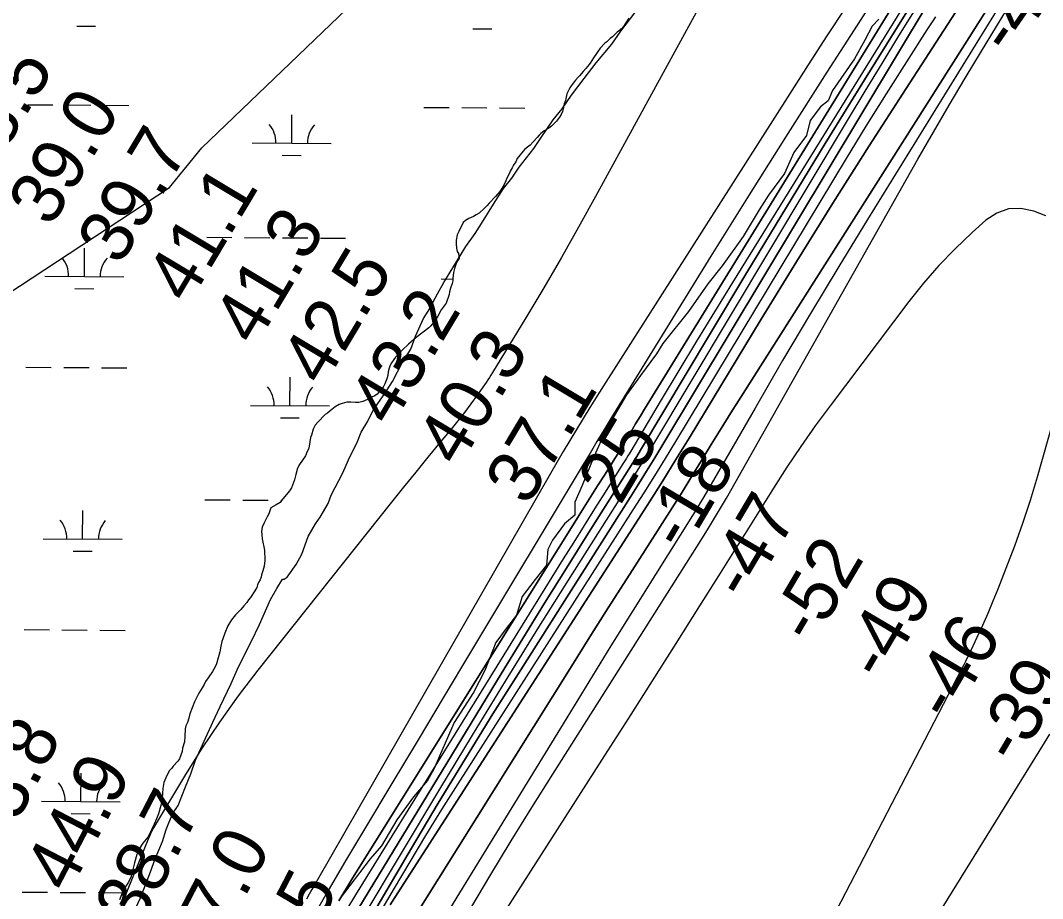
# Model space of a CAD drawing. Extents: x 3172231 to 3210228, y 940198 to 965780.
# Drawn here: x 3188730 to 3190025, y 958781 to 959893 of the extents above; entities that cross this region are included whole.
import ezdxf

# ---------------------------------------------------------------- set-up
doc = ezdxf.new("R2010")
doc.units = 0
for name, color, linetype in [('V-RIVR-EDGE', 7, 'Continuous'), ('V-RIVR-RANG', 7, 'Continuous'), ('V-SITE-VEGE', 7, 'Continuous'), ('V-TOPO-DPTH', 7, 'Continuous'), ('V-TOPO-MAJR', 7, 'Continuous'), ('V-TOPO-MINR', 7, 'Continuous'), ('V-TOPO-WATR', 7, 'Continuous'), ('V-WETL-SWMP', 7, 'Continuous')]:
    doc.layers.add(name, color=color, linetype=linetype)

msp = doc.modelspace()

# ---------------------------------------------------------------- linework, layer by layer
at = {"layer": 'V-RIVR-EDGE'}
for points in [[(3189817.267, 959895.098), (3189808.715, 959886.022), (3189799.574, 959868.417), (3189786.154, 959844.854), (3189758.477, 959804.551), (3189753.043, 959791.487), (3189743.358, 959784.119), (3189730.237, 959766.525), (3189725.641, 959747.488), (3189709.382, 959725.921), (3189697.661, 959699.51), (3189677.407, 959671.983), (3189665.42, 959653.248), (3189645.151, 959619.467), (3189618.619, 959582.289), (3189600.368, 959559.59), (3189576.115, 959524.396)], [(3189576.115, 959524.396), (3189543.465, 959483.814), (3189535.654, 959470.868), (3189515.36, 959443.431), (3189497.666, 959419.099), (3189471.626, 959375.081), (3189455.982, 959340.372), (3189441.371, 959304.104), (3189431.983, 959282.864), (3189431.942, 959266.268), (3189418.949, 959255.409), (3189403.858, 959234.702), (3189397.605, 959222.789), (3189396.001, 959203.085), (3189381.953, 959184.968), (3189365.303, 959163.227), (3189357.985, 959139.907), (3189344.977, 959122.825), (3189331.968, 959105.224), (3189317.877, 959069.474), (3189303.805, 959041.503), (3189279.336, 959003.704), (3189253.259, 958944.645), (3189245.444, 958930.143), (3189227.759, 958909.442), (3189206.424, 958880.452), (3189187.153, 958847.308), (3189172.591, 958830.748), (3189133.567, 958779.501)]]:
    msp.add_lwpolyline(points, dxfattribs=at)
at = {"layer": 'V-SITE-VEGE'}
for points in [[(3189119.694, 959281.389), (3189123.165, 959291.916), (3189138.265, 959320.014), (3189145.222, 959336.398), (3189156.83, 959359.809), (3189161.467, 959371.507), (3189169.601, 959385.56), (3189176.567, 959399.606), (3189190.524, 959419.518), (3189200.987, 959435.913), (3189213.76, 959460.497), (3189224.224, 959476.891), (3189230.013, 959493.271), (3189240.456, 959515.508), (3189246.268, 959524.878), (3189257.883, 959547.119), (3189266.015, 959561.166), (3189277.64, 959579.905), (3189293.911, 959606.837), (3189305.544, 959623.235), (3189316.007, 959639.629), (3189328.793, 959660.707), (3189341.58, 959680.616), (3189352.056, 959693.506), (3189361.356, 959707.559), (3189379.978, 959730.993), (3189389.28, 959745.046), (3189404.399, 959767.299), (3189416.039, 959781.361), (3189427.668, 959798.929), (3189443.958, 959820.017), (3189459.084, 959839.934), (3189478.872, 959863.371), (3189490.505, 959879.769), (3189507.958, 959903.201)], [(3188872.496, 958761.713), (3188881.78, 958781.609), (3188894.526, 958814.373), (3188900.314, 958830.753), (3188909.592, 958852.986), (3188914.216, 958868.195), (3188922.328, 958888.089), (3188929.306, 958898.628), (3188938.579, 958922.03), (3188945.536, 958938.412), (3188951.322, 958955.962), (3188973.366, 959003.946), (3188982.65, 959023.845), (3188996.576, 959053.105), (3189005.856, 959074.17), (3189022.111, 959105.779), (3189032.558, 959128.014), (3189046.474, 959159.613), (3189054.608, 959173.662), (3189061.582, 959185.373), (3189063.919, 959185.381), (3189067.414, 959187.728), (3189079.045, 959204.124), (3189086.016, 959217.006), (3189094.124, 959239.235), (3189103.418, 959255.627), (3189109.235, 959263.825), (3189119.694, 959281.389)]]:
    msp.add_lwpolyline(points, dxfattribs=at)
at = {"layer": 'V-TOPO-DPTH'}
for points in [[(3189132.918, 958777.838), (3189149.104, 958804.362), (3189435.318, 959263.091), (3189443.787, 959276.617), (3189452.285, 959290.124), (3189460.826, 959303.604), (3189469.397, 959317.066), (3189474.698, 959325.364), (3189480.582, 959334.698), (3189486.389, 959344.08), (3189492.08, 959353.532), (3189497.695, 959363.031), (3189503.287, 959372.544), (3189508.923, 959382.031), (3189514.626, 959391.478), (3189520.374, 959400.898), (3189868.386, 959966.634)], [(3189158.54, 958768.971), (3189338.543, 959065.249), (3189365.955, 959110.083), (3189393.534, 959154.812), (3189421.364, 959199.386), (3189449.362, 959243.856), (3189495.415, 959316.549), (3189500.479, 959324.615), (3189505.499, 959332.707), (3189510.454, 959340.839), (3189515.365, 959348.999), (3189602.462, 959495.037), (3189651.094, 959576.111), (3189700, 959657.019), (3189749.315, 959737.678), (3189798.903, 959818.171), (3189894.256, 959972.073)], [(3189894.256, 959972.073), (3189798.903, 959818.171), (3189749.315, 959737.678), (3189700, 959657.019), (3189651.094, 959576.111), (3189602.462, 959495.037), (3189515.365, 959348.999), (3189510.454, 959340.839), (3189505.499, 959332.707), (3189500.479, 959324.615), (3189495.415, 959316.549), (3189449.362, 959243.856), (3189421.364, 959199.386), (3189393.534, 959154.812), (3189365.955, 959110.083), (3189338.543, 959065.249), (3189158.54, 958768.971)], [(3189165.633, 958743.205), (3189225.127, 958844.389), (3189259.018, 958901.36), (3189293.296, 958958.094), (3189328.153, 959014.474), (3189363.397, 959070.618), (3189501.994, 959288.915), (3189512.502, 959305.601), (3189522.927, 959322.338), (3189533.23, 959339.152), (3189543.449, 959356.017), (3189880.877, 959917.493)], [(3189880.877, 959917.493), (3189543.449, 959356.017), (3189533.23, 959339.152), (3189522.927, 959322.338), (3189512.502, 959305.601), (3189501.994, 959288.915), (3189363.397, 959070.618), (3189328.153, 959014.474), (3189293.296, 958958.094), (3189259.018, 958901.36), (3189225.127, 958844.389), (3189165.633, 958743.205)], [(3189956.634, 959911.147), (3189642.32, 959416.209), (3189629.72, 959396.225), (3189617.207, 959376.188), (3189604.823, 959356.07), (3189592.527, 959335.898), (3189580.217, 959315.735), (3189567.802, 959295.638), (3189555.23, 959275.638), (3189542.552, 959255.704), (3189521.122, 959222.296), (3189497.712, 959185.668), (3189474.384, 959148.988), (3189451.18, 959112.229), (3189428.057, 959075.419), (3189235.502, 958767.734)], [(3189235.502, 958767.734), (3189428.057, 959075.419), (3189451.18, 959112.229), (3189474.384, 959148.988), (3189497.712, 959185.668), (3189521.122, 959222.296), (3189542.552, 959255.704), (3189555.23, 959275.638), (3189567.802, 959295.638), (3189580.217, 959315.735), (3189592.527, 959335.898), (3189604.823, 959356.07), (3189617.207, 959376.188), (3189629.72, 959396.225), (3189642.32, 959416.209), (3189956.634, 959911.147)], [(3189971.183, 959913.934), (3189802.628, 959641.002), (3189766.397, 959581.711), (3189730.543, 959522.195), (3189695.252, 959462.344), (3189660.337, 959402.268), (3189600.289, 959297.814), (3189595.635, 959289.825), (3189590.919, 959281.872), (3189586.111, 959273.975), (3189581.242, 959266.115), (3189534.301, 959191.305), (3189505.99, 959146.021), (3189477.779, 959100.675), (3189449.718, 959055.236), (3189421.757, 959009.735), (3189247.113, 958724.485)], [(3189971.183, 959913.934), (3189802.628, 959641.002), (3189766.397, 959581.711), (3189730.543, 959522.195), (3189695.252, 959462.344), (3189660.337, 959402.268), (3189600.289, 959297.814), (3189595.635, 959289.825), (3189590.919, 959281.872), (3189586.111, 959273.975), (3189581.242, 959266.115), (3189534.301, 959191.305), (3189505.99, 959146.021), (3189477.779, 959100.675), (3189449.718, 959055.236), (3189421.757, 959009.735), (3189247.113, 958724.485)], [(3189913.89, 959902.962), (3189851.674, 959807.235), (3189805.005, 959734.686), (3189758.794, 959661.85), (3189713.268, 959588.583), (3189668.199, 959515.029), (3189576.762, 959364.215), (3189560.187, 959337.123), (3189543.468, 959310.121), (3189526.533, 959283.255), (3189509.453, 959256.478), (3189204.138, 958782.029), (3189198.113, 958772.529)], [(3189198.113, 958772.529), (3189204.138, 958782.029), (3189509.453, 959256.478), (3189526.533, 959283.255), (3189543.468, 959310.121), (3189560.187, 959337.123), (3189576.762, 959364.215), (3189668.199, 959515.029), (3189713.268, 959588.583), (3189758.794, 959661.85), (3189805.005, 959734.686), (3189851.674, 959807.235), (3189913.89, 959902.962)]]:
    msp.add_lwpolyline(points, dxfattribs=at)
at = {"layer": 'V-TOPO-MAJR'}
for points in [[(3189681.233, 960078.442), (3189458.323, 959670.22), (3189436.814, 959631.465), (3189414.955, 959592.911), (3189392.571, 959554.66), (3189369.835, 959516.611), (3189327.737, 959447.241), (3189325.755, 959444.05), (3189323.732, 959440.886), (3189321.644, 959437.764), (3189319.514, 959434.67), (3189308.191, 959418.574), (3189300.238, 959407.552), (3189292.113, 959396.662), (3189283.728, 959385.969), (3189275.172, 959375.409), (3189261.36, 959358.774), (3189245.829, 959339.946), (3189230.378, 959321.053), (3189215.049, 959302.06), (3189199.801, 959283.002), (3189030.354, 959069.827), (3189005.581, 959037.361), (3188981.694, 959004.282), (3188959.136, 958970.283), (3188937.463, 958935.671), (3188900.879, 958874.587), (3188898.274, 958870.001), (3188895.812, 958865.344), (3188893.566, 958860.578), (3188891.464, 958855.74), (3188854.61, 958765.307)], [(3188199.094, 959172.379), (3188210.273, 959185.893), (3188229.591, 959208.979), (3188249.106, 959231.898), (3188268.752, 959254.706), (3188918.526, 959681.93), (3188938.986, 959706.935), (3188959.613, 959731.804), (3189315.848, 960074.01)], [(3189300.164, 958768.465), (3189325.741, 958811.129), (3189351.562, 958853.644), (3189377.749, 958895.935), (3189404.178, 958938.077), (3189589.603, 959230.922), (3189601.352, 959249.795), (3189612.907, 959268.785), (3189624.17, 959287.948), (3189635.238, 959307.228), (3189866.61, 959717.476), (3189886.305, 959751.956), (3189906.248, 959786.289), (3189926.566, 959820.402), (3189947.133, 959854.369), (3189985.459, 959916.892)], [(3190033.305, 958988.792), (3190019.816, 958967.021), (3189748.674, 958528.671)]]:
    msp.add_lwpolyline(points, dxfattribs=at)
at = {"layer": 'V-TOPO-MINR'}
for points in [[(3189868.386, 959966.634), (3189520.374, 959400.898), (3189514.626, 959391.478), (3189508.923, 959382.031), (3189503.287, 959372.544), (3189497.695, 959363.031), (3189492.08, 959353.532), (3189486.389, 959344.08), (3189480.582, 959334.698), (3189474.698, 959325.364), (3189469.397, 959317.066), (3189460.826, 959303.604), (3189452.285, 959290.124), (3189443.787, 959276.617), (3189435.318, 959263.091), (3189149.104, 958804.362), (3189132.918, 958777.838)], [(3189884.156, 959969.962), (3189631.594, 959561.285), (3189608.829, 959524.233), (3189586.192, 959487.104), (3189563.748, 959449.857), (3189541.432, 959412.532), (3189501.604, 959345.522), (3189499.283, 959341.654), (3189496.94, 959337.799), (3189494.564, 959333.964), (3189492.166, 959330.143), (3189470.322, 959295.656), (3189457.022, 959274.579), (3189443.767, 959253.473), (3189430.583, 959232.323), (3189417.445, 959211.144), (3189154.218, 958785.245), (3189141.955, 958764.941)], [(3189836.593, 959960.713), (3189751.358, 959827.767), (3189701.999, 959750.271), (3189652.948, 959672.581), (3189604.361, 959594.601), (3189556.082, 959516.427), (3189477.788, 959388.804), (3189468.911, 959374.282), (3189460.064, 959359.743), (3189451.263, 959345.175), (3189442.493, 959330.589), (3189299.904, 959092.619), (3189266.663, 959037.14), (3189233.423, 958981.661), (3189200.185, 958926.18), (3189166.948, 958870.699), (3189140.319, 958826.247), (3189120.643, 958792.852), (3189101.295, 958759.272)], [(3189775.304, 959910.453), (3189751.427, 959873.782), (3189727.711, 959837.005), (3189704.103, 959800.159), (3189468.335, 959430.405), (3189451.064, 959402.89), (3189434.055, 959375.216), (3189417.439, 959347.304), (3189401.086, 959319.233), (3189105.961, 958804.278), (3189102.458, 958798.188), (3189098.943, 958792.105), (3189095.409, 958786.033), (3189091.862, 958779.969)], [(3189880.877, 959917.493), (3189543.449, 959356.017), (3189533.23, 959339.152), (3189522.927, 959322.338), (3189512.502, 959305.601), (3189501.994, 959288.915), (3189363.397, 959070.618), (3189328.153, 959014.474), (3189293.296, 958958.094), (3189259.018, 958901.36), (3189225.127, 958844.389), (3189165.633, 958743.205)], [(3189956.634, 959911.147), (3189642.32, 959416.209), (3189629.72, 959396.225), (3189617.207, 959376.188), (3189604.823, 959356.07), (3189592.527, 959335.898), (3189580.217, 959315.735), (3189567.802, 959295.638), (3189555.23, 959275.638), (3189542.552, 959255.704), (3189521.122, 959222.296), (3189497.712, 959185.668), (3189474.384, 959148.988), (3189451.18, 959112.229), (3189428.057, 959075.419), (3189235.502, 958767.734)], [(3189971.183, 959913.934), (3189802.628, 959641.002), (3189766.397, 959581.711), (3189730.543, 959522.195), (3189695.252, 959462.344), (3189660.337, 959402.268), (3189600.289, 959297.814), (3189595.635, 959289.825), (3189590.919, 959281.872), (3189586.111, 959273.975), (3189581.242, 959266.115), (3189534.301, 959191.305), (3189505.99, 959146.021), (3189477.779, 959100.675), (3189449.718, 959055.236), (3189421.757, 959009.735), (3189247.113, 958724.485)], [(3189863.852, 959908.954), (3189842.285, 959874.046), (3189820.834, 959839.067), (3189799.556, 959803.983), (3189778.394, 959768.828), (3189529.154, 959352.457), (3189521.641, 959340.015), (3189514.065, 959327.611), (3189506.395, 959315.265), (3189498.662, 959302.957), (3189428.446, 959192.145), (3189385.826, 959124.295), (3189343.563, 959056.226), (3189301.836, 958987.827), (3189260.467, 958919.207), (3189162.345, 958754.999)], [(3189889.032, 959898.157), (3189878.198, 959881.535), (3189852.107, 959841.048), (3189826.298, 959800.383), (3189800.914, 959759.452), (3189775.812, 959718.344), (3189559.54, 959359.994), (3189546.258, 959338.176), (3189532.865, 959316.428), (3189519.305, 959294.782), (3189505.633, 959273.206), (3189283.816, 958926.087), (3189263.161, 958893.319), (3189242.779, 958860.385), (3189222.805, 958827.201), (3189203.104, 958793.851), (3189168.262, 958734.028)], [(3189913.89, 959902.962), (3189851.674, 959807.235), (3189805.005, 959734.686), (3189758.794, 959661.85), (3189713.268, 959588.583), (3189668.199, 959515.029), (3189576.762, 959364.215), (3189560.187, 959337.123), (3189543.468, 959310.121), (3189526.533, 959283.255), (3189509.453, 959256.478), (3189204.138, 958782.029), (3189198.113, 958772.529)], [(3190028.883, 959645.968), (3190013.471, 959651.805), (3189997.128, 959654.929), (3189981.43, 959654.629), (3189966.7, 959649.194), (3189952.615, 959640.335), (3189935.305, 959624.699), (3189913.815, 959604.145), (3189893.153, 959582.833), (3189873.736, 959560.381), (3189855.147, 959537.169), (3189755.383, 959405.059), (3189736.608, 959379.498), (3189718.297, 959353.618)], [(3189651.339, 958548.72), (3189922.949, 959072.507), (3189925.251, 959077.014), (3189927.516, 959081.539), (3189929.725, 959086.092), (3189931.896, 959090.663), (3189941.792, 959111.829), (3189948.748, 959127.056), (3189955.521, 959142.361), (3189962.021, 959157.784), (3189968.34, 959173.286), (3189978.587, 959199.08), (3189989.456, 959227.687), (3189999.743, 959256.491), (3190009.159, 959285.592), (3190017.994, 959314.891), (3190052.445, 959435.691)], [(3189718.297, 959353.618), (3189700.68, 959327.261), (3189683.526, 959300.585), (3189666.708, 959273.677), (3189649.874, 959246.779), (3189633.018, 959219.895), (3189616.147, 959193.021), (3189590.087, 959151.552), (3189560.115, 959103.988), (3189530.064, 959056.474), (3189499.894, 959009.035), (3189469.644, 958961.647), (3189315.989, 958721.597)]]:
    msp.add_lwpolyline(points, dxfattribs=at)
at = {"layer": 'V-TOPO-WATR'}
msp.add_lwpolyline([(3189894.256, 959972.073), (3189798.903, 959818.171), (3189749.315, 959737.678), (3189700, 959657.019), (3189651.094, 959576.111), (3189602.462, 959495.037), (3189515.365, 959348.999), (3189510.454, 959340.839), (3189505.499, 959332.707), (3189500.479, 959324.615), (3189495.415, 959316.549), (3189449.362, 959243.856), (3189421.364, 959199.386), (3189393.534, 959154.812), (3189365.955, 959110.083), (3189338.543, 959065.249), (3189158.54, 958768.971)], dxfattribs=at)
at = {"layer": 'V-WETL-SWMP'}
for p, q in [((3188800.865, 959886.251), (3188824.864, 959886.088)), ((3189302.76, 959882.835), (3189326.76, 959882.672)), ((3188738.777, 959786.671), (3188770.777, 959786.453)), ((3188786.776, 959786.344), (3188818.775, 959786.126)), ((3188834.775, 959786.017), (3188866.774, 959785.799)), ((3189240.673, 959783.254), (3189272.672, 959783.036)), ((3189288.672, 959782.928), (3189320.671, 959782.71)), ((3189336.671, 959782.601), (3189368.67, 959782.383)), ((3189073.297, 959737.963), (3189073.542, 959773.962)), ((3189023.298, 959738.303), (3189123.296, 959737.622)), ((3189061.192, 959722.614), (3189085.192, 959722.45)), ((3188965.639, 959618.622), (3188997.638, 959618.404)), ((3189013.637, 959618.295), (3189045.637, 959618.077)), ((3189061.636, 959617.968), (3189093.635, 959617.75)), ((3189109.635, 959617.641), (3189141.634, 959617.424)), ((3188810.705, 959568.933), (3188810.95, 959604.932)), ((3188760.706, 959569.273), (3188860.704, 959568.593)), ((3189262.602, 959565.857), (3189277.383, 959565.756)), ((3188798.6, 959553.584), (3188822.6, 959553.421)), ((3188736.513, 959454.003), (3188768.512, 959453.786)), ((3188784.512, 959453.677), (3188816.511, 959453.459)), ((3188832.511, 959453.35), (3188864.51, 959453.132)), ((3189071.033, 959405.295), (3189071.278, 959441.294)), ((3189021.034, 959405.636), (3189121.032, 959404.955)), ((3189058.928, 959389.946), (3189082.928, 959389.783)), ((3188963.374, 959285.954), (3188995.373, 959285.737)), ((3189011.373, 959285.628), (3189043.372, 959285.41)), ((3189059.372, 959285.301), (3189060.863, 959285.291)), ((3188808.441, 959236.266), (3188808.686, 959272.265)), ((3188758.442, 959236.606), (3188858.439, 959235.925)), ((3188796.336, 959220.917), (3188820.335, 959220.754)), ((3188734.249, 959121.336), (3188766.248, 959121.118)), ((3188782.248, 959121.009), (3188814.247, 959120.792)), ((3188830.246, 959120.683), (3188862.246, 959120.465)), ((3188806.176, 958903.599), (3188806.421, 958939.598)), ((3188756.178, 958903.939), (3188856.175, 958903.258)), ((3188794.072, 958888.25), (3188818.071, 958888.086)), ((3188731.985, 958788.669), (3188763.984, 958788.451)), ((3188779.983, 958788.342), (3188811.983, 958788.124)), ((3188827.982, 958788.015), (3188858.898, 958787.805))]:
    msp.add_line(p, q, dxfattribs=at)
for points in [[(3189500.444, 959896.181), (3189493.767, 959885.707), (3189490.936, 959882.806), (3189489.866, 959882.434), (3189488.455, 959880.626), (3189485.616, 959878.441), (3189482.786, 959875.539), (3189479.597, 959872.633), (3189476.758, 959870.449), (3189472.508, 959866.455), (3189470.022, 959864.632), (3189464.008, 959858.467), (3189455.561, 959846.181), (3189451.347, 959839.321), (3189448.176, 959834.982), (3189446.058, 959832.448), (3189442.52, 959828.821), (3189437.929, 959823.39), (3189436.161, 959821.576), (3189432.985, 959817.596), (3189427.338, 959810.718), (3189425.578, 959808.189), (3189422.089, 959800.621), (3189420.046, 959791.997), (3189418.666, 959787.681), (3189417.309, 959781.573), (3189416.279, 959777.977), (3189414.89, 959774.377), (3189412.785, 959770.768), (3189408.907, 959765.704), (3189406.072, 959763.161), (3189402.534, 959759.534), (3189398.983, 959756.982), (3189393.291, 959753.687), (3189389.036, 959750.051), (3189386.914, 959747.875), (3189384.442, 959744.978), (3189379.135, 959739.538), (3189375.247, 959735.191), (3189368.499, 959730.449), (3189366.38, 959727.915), (3189358.973, 959718.508), (3189357.235, 959714.187), (3189354.069, 959709.49), (3189354.073, 959709.132), (3189352.671, 959706.606), (3189350.213, 959702.634), (3189349.173, 959699.755), (3189346.025, 959693.625), (3189344.636, 959690.025), (3189342.54, 959685.7), (3189339.383, 959680.286), (3189336.919, 959676.673), (3189331.626, 959670.158), (3189323.489, 959661.817), (3189320.663, 959658.557)], [(3189320.663, 959658.557), (3189317.125, 959654.93), (3189310.748, 959649.119), (3189307.187, 959647.283), (3189303.632, 959645.089), (3189297.573, 959642.506), (3189293.663, 959639.95), (3189290.47, 959637.402), (3189284.881, 959625.868), (3189283.138, 959621.905), (3189281.79, 959615.081), (3189281.848, 959610.424), (3189282.277, 959604.696), (3189283.042, 959600.765), (3189284.511, 959597.917), (3189285.298, 959592.194), (3189282.141, 959586.78), (3189280.757, 959582.822), (3189279.726, 959579.226), (3189278.36, 959573.835), (3189277.37, 959567.015), (3189277.414, 959563.433), (3189276.738, 959560.2), (3189274.664, 959554.084), (3189273.288, 959549.409), (3189272.612, 959546.176), (3189269.167, 959535.026), (3189262.821, 959526.707), (3189258.262, 959518.768), (3189253.34, 959511.183), (3189249.457, 959506.477), (3189246.98, 959503.938), (3189231.011, 959491.559), (3189221.441, 959483.199), (3189213.295, 959475.574), (3189204.804, 959466.87), (3189199.877, 959459.643), (3189198.126, 959456.397), (3189196.737, 959452.797), (3189195.362, 959448.122), (3189195.062, 959443.461), (3189193.682, 959439.144), (3189191.25, 959433.023), (3189189.503, 959429.419), (3189187.748, 959426.531), (3189183.86, 959422.183), (3189181.384, 959419.644), (3189178.54, 959417.818), (3189175.692, 959416.349), (3189172.136, 959414.155), (3189163.583, 959410.466), (3189158.223, 959409.325), (3189154.282, 959409.276), (3189148.188, 959409.559), (3189143.173, 959409.497), (3189137.1, 959407.988), (3189133.536, 959406.511), (3189128.198, 959403.579), (3189122.166, 959398.846), (3189118.619, 959395.936), (3189115.775, 959394.109), (3189106.223, 959384.317), (3189103.043, 959380.695), (3189100.598, 959375.648), (3189098.188, 959367.736), (3189097.149, 959364.857), (3189095.491, 959354.088), (3189094.465, 959350.134), (3189093.067, 959347.25), (3189090.631, 959341.488), (3189083.241, 959330.647), (3189080.791, 959325.959), (3189078.381, 959318.047), (3189077.033, 959311.223), (3189073.216, 959301.143), (3189070.399, 959297.167), (3189060.52, 959284.863), (3189058.76, 959282.333), (3189053.78, 959279.405), (3189047.018, 959275.739), (3189044.949, 959269.264), (3189043.9, 959267.101), (3189042.145, 959264.213), (3189038.297, 959256.641), (3189035.856, 959251.237), (3189035.207, 959245.854), (3189035.255, 959241.914), (3189036.039, 959236.549), (3189038.724, 959222.251), (3189038.781, 959217.594), (3189039.184, 959214.016), (3189039.246, 959209.001), (3189038.26, 959201.823), (3189036.54, 959196.069), (3189035.169, 959191.036), (3189034.493, 959187.803), (3189033.458, 959184.565), (3189031.353, 959180.956), (3189029.956, 959178.073), (3189028.921, 959174.835), (3189026.467, 959170.506)], [(3189026.467, 959170.506), (3189021.195, 959162.2), (3189018.723, 959159.303), (3189016.26, 959155.689), (3189012.731, 959151.346), (3189008.844, 959146.998), (3189002.122, 959140.108), (3188997.186, 959133.597), (3188992.264, 959126.012), (3188988.435, 959117.008), (3188986.016, 959109.812), (3188984.986, 959106.216), (3188983.624, 959100.467), (3188982.28, 959093.284), (3188977.814, 959077.823), (3188976.425, 959074.222), (3188972.914, 959068.446), (3188967.28, 959060.494), (3188964.118, 959055.439), (3188962.371, 959051.834), (3188959.917, 959047.505), (3188955.702, 959040.645), (3188950.104, 959029.827), (3188944.2, 959014.706), (3188942.838, 959008.956), (3188941.114, 959003.56), (3188939.371, 958999.598), (3188938.346, 958995.644), (3188937.749, 958985.963), (3188937.475, 958979.152), (3188935.065, 958971.239), (3188934.402, 958966.932), (3188931.293, 958957.578), (3188930.935, 958957.573), (3188928.821, 958954.681), (3188923.169, 958948.162), (3188921.409, 958945.632), (3188918.579, 958942.73), (3188916.125, 958938.401), (3188914.037, 958933.359), (3188911.243, 958927.591), (3188909.903, 958920.051), (3188909.616, 958914.315), (3188908.988, 958907.141), (3188908.334, 958902.117), (3188907.662, 958898.526), (3188904.566, 958888.097), (3188902.139, 958881.618), (3188898.999, 958874.771), (3188897.248, 958871.525), (3188893.414, 958862.879), (3188890.959, 958858.549), (3188884.604, 958850.946), (3188880.036, 958843.724), (3188879.002, 958840.486), (3188877.264, 958836.165), (3188874.168, 958825.736), (3188871.785, 958815.675), (3188869.724, 958808.484), (3188866.589, 958801.279), (3188860.61, 958792.248), (3188857.833, 958785.047), (3188855.043, 958778.922)]]:
    msp.add_lwpolyline(points, dxfattribs=at)
for centre, start, end in [((3189018.059, 959738.813), 358.838164, 40.381822), ((3189128.542, 959738.061), 138.838164, 180.381822), ((3188755.467, 959569.784), 358.838164, 40.381822), ((3188865.95, 959569.032), 138.838164, 180.381822), ((3189015.795, 959406.146), 358.838164, 40.381822), ((3189126.278, 959405.394), 138.838164, 180.381822), ((3188753.202, 959237.117), 358.838164, 40.381822), ((3188863.686, 959236.365), 138.838164, 180.381822), ((3188750.938, 958904.449), 358.838164, 40.381822), ((3188861.421, 958903.697), 138.838164, 180.381822)]:
    msp.add_arc(centre, 35.246, start, end, dxfattribs=at)

# ---------------------------------------------------------------- texts
at = {"layer": 'V-RIVR-RANG'}
for s, rotation, p in [('-41', 55.369722, (3189984.63, 959846.613)), ('38.5', 59.098326, (3188683.625, 959683.591)), ('39.0', 59.098326, (3188768.069, 959629.961)), ('39.7', 59.098326, (3188855.492, 959581.308)), ('41.1', 59.098326, (3188942.645, 959532.204)), ('41.3', 59.098326, (3189027.359, 959479.026)), ('42.5', 59.098326, (3189113.293, 959427.885)), ('43.2', 59.098326, (3189199.226, 959376.744)), ('40.3', 59.098326, (3189285.16, 959325.602)), ('37.1', 59.098326, (3189372.312, 959276.498)), ('25', 59.098326, (3189489.539, 959277.641)), ('-18', 59.4, (3189570.846, 959218.102)), ('-47', 59.4, (3189650.065, 959155.608)), ('-52', 59.4, (3189733.582, 959100.379)), ('-49', 59.4, (3189822.066, 959053.552)), ('-46', 59.4, (3189907.866, 959002.184)), ('-39', 59.4, (3189992.054, 958948.091)), ('43.8', 62.568326, (3188702.154, 958831.598)), ('44.9', 62.568326, (3188790.899, 958785.511)), ('38.7', 62.568326, (3188879.889, 958739.893)), ('37.0', 62.568326, (3188967.42, 958691.464)), ('35', 62.568326, (3189086.79, 958704.376))]:
    msp.add_text(s, height=67, rotation=rotation, dxfattribs=at).set_placement(p)

doc.saveas('drawing.dxf')
